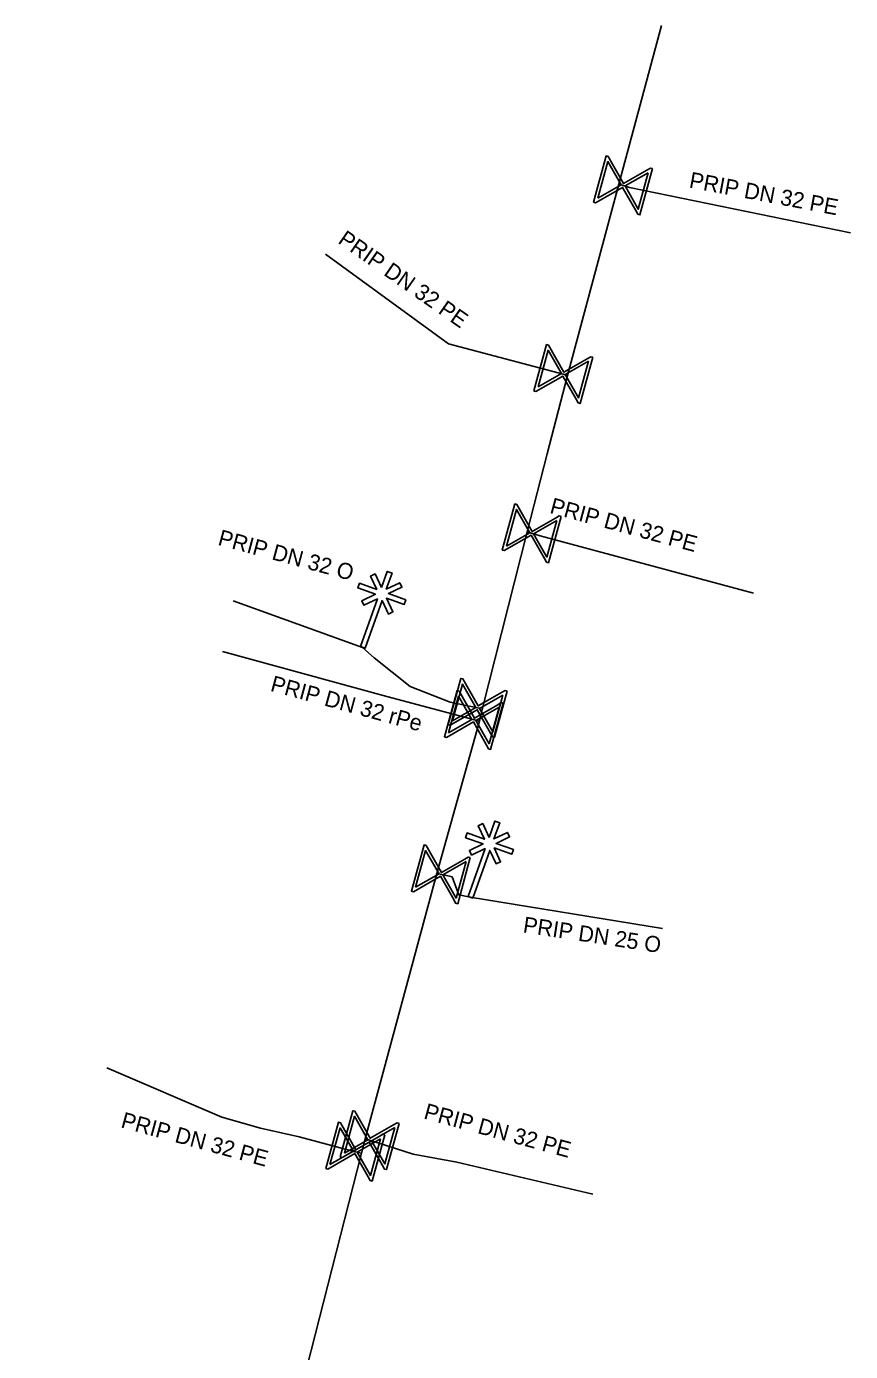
# Model space of a CAD drawing. Extents: x -643544 to -637295, y -1119190 to -1111715.
# Drawn here: x -641873.47 to -641847.68, y -1114917.56 to -1114876.12 of the extents above; entities that cross this region are included whole.
import ezdxf

# ---------------------------------------------------------------- set-up
doc = ezdxf.new("R2010")
doc.units = 0
for name, color, linetype in [('VP Popis přípojky', 7, 'Continuous'), ('VP Přípojka', 7, 'Continuous'), ('VP Změna materiálu', 7, 'Continuous'), ('VP Řad', 7, 'Continuous'), ('VP Šoupě', 7, 'Continuous')]:
    doc.layers.add(name, color=color, linetype=linetype)

msp = doc.modelspace()

# ---------------------------------------------------------------- linework, layer by layer
at = {"layer": 'VP Přípojka'}
for points in [[(-641854.93, -1114881.05), (-641854.799, -1114881.09), (-641854.6, -1114881.157), (-641847.681, -1114882.573)], [(-641856.54, -1114887.03), (-641856.67, -1114886.99), (-641860.26, -1114886.04), (-641864.116, -1114883.242)], [(-641857.799, -1114891.927), (-641857.66, -1114891.97), (-641857.39, -1114892.05), (-641850.72, -1114893.84)], [(-641862.95, -1114895.54), (-641867.005, -1114894.085)], [(-641859.29, -1114897.85), (-641862.19, -1114897.07), (-641867.34, -1114895.67)], [(-641859.2, -1114897.44), (-641859.35, -1114897.43), (-641860.21, -1114897.25), (-641861.46, -1114896.76), (-641862.59, -1114895.87), (-641862.95, -1114895.54)], [(-641860.63, -1114902.61), (-641860.371, -1114902.664), (-641860.15, -1114902.71), (-641859.94, -1114903.28), (-641859.58, -1114903.35)], [(-641859.58, -1114903.35), (-641853.565, -1114904.327)], [(-641862.99, -1114911.36), (-641863.18, -1114911.31), (-641864.94, -1114910.84), (-641866.15, -1114910.57), (-641867.36, -1114910.23), (-641870.956, -1114908.691)], [(-641862.87, -1114910.91), (-641862.73, -1114910.95), (-641861.37, -1114911.39), (-641860, -1114911.64), (-641855.745, -1114912.636)]]:
    msp.add_lwpolyline(points, dxfattribs=at)
at = {"layer": 'VP Změna materiálu'}
for points in [[(-641862.359, -1114893.669), (-641862.177, -1114893.161), (-641862.03, -1114893.214), (-641862.21, -1114893.717), (-641861.787, -1114893.517), (-641861.721, -1114893.658), (-641862.141, -1114893.858), (-641861.599, -1114894.052), (-641861.652, -1114894.199), (-641862.203, -1114894.001), (-641862, -1114894.43), (-641862.141, -1114894.496), (-641862.339, -1114894.077), (-641862.874, -1114895.567), (-641863.021, -1114895.514), (-641862.485, -1114894.02), (-641862.912, -1114894.222), (-641862.977, -1114894.08), (-641862.549, -1114893.877), (-641863.1, -1114893.68), (-641863.047, -1114893.533), (-641862.506, -1114893.727), (-641862.703, -1114893.307), (-641862.562, -1114893.241), (-641862.359, -1114893.669)], [(-641858.989, -1114901.479), (-641858.807, -1114900.971), (-641858.66, -1114901.024), (-641858.84, -1114901.527), (-641858.417, -1114901.327), (-641858.351, -1114901.468), (-641858.771, -1114901.668), (-641858.229, -1114901.862), (-641858.282, -1114902.009), (-641858.833, -1114901.811), (-641858.63, -1114902.24), (-641858.771, -1114902.306), (-641858.969, -1114901.887), (-641859.504, -1114903.377), (-641859.651, -1114903.324), (-641859.115, -1114901.83), (-641859.542, -1114902.032), (-641859.607, -1114901.89), (-641859.179, -1114901.687), (-641859.73, -1114901.49), (-641859.677, -1114901.343), (-641859.136, -1114901.537), (-641859.333, -1114901.117), (-641859.192, -1114901.051), (-641858.989, -1114901.479)]]:
    msp.add_lwpolyline(points, dxfattribs=at)
at = {"layer": 'VP Řad'}
msp.add_lwpolyline([(-641873.47, -1114940.04), (-641873.36, -1114939.63), (-641871.96, -1114938.85), (-641870.97, -1114937.91), (-641869.71, -1114934.99), (-641868.86, -1114933.02), (-641866.09, -1114923.16), (-641865.09, -1114919.61), (-641862.99, -1114911.36), (-641862.866, -1114910.908), (-641860.63, -1114902.61), (-641859.29, -1114897.85), (-641859.2, -1114897.44), (-641857.799, -1114891.927), (-641857.17, -1114889.48), (-641856.54, -1114887.03), (-641855.735, -1114884.04), (-641854.93, -1114881.05), (-641853.595, -1114876.09)], dxfattribs=at)
at = {"layer": 'VP Šoupě'}
for points in [[(-641853.878, -1114880.565), (-641854.274, -1114882.011), (-641854.337, -1114881.994), (-641854.397, -1114881.88), (-641854.814, -1114881.151), (-641855.657, -1114881.633), (-641855.72, -1114881.615), (-641855.324, -1114880.169), (-641855.261, -1114880.186), (-641854.781, -1114881.031), (-641854.052, -1114880.614), (-641853.941, -1114880.547), (-641853.878, -1114880.565)], [(-641855.59, -1114881.493), (-641854.858, -1114881.075), (-641855.275, -1114880.344), (-641855.59, -1114881.493)], [(-641854.01, -1114880.692), (-641854.738, -1114881.108), (-641854.322, -1114881.834), (-641854.01, -1114880.692)], [(-641855.749, -1114886.465), (-641856.145, -1114887.911), (-641856.208, -1114887.894), (-641856.268, -1114887.78), (-641856.685, -1114887.051), (-641857.528, -1114887.533), (-641857.591, -1114887.515), (-641857.195, -1114886.069), (-641857.132, -1114886.086), (-641856.652, -1114886.931), (-641855.923, -1114886.514), (-641855.812, -1114886.447), (-641855.749, -1114886.465)], [(-641857.461, -1114887.393), (-641856.729, -1114886.975), (-641857.146, -1114886.244), (-641857.461, -1114887.393)], [(-641855.881, -1114886.592), (-641856.609, -1114887.008), (-641856.193, -1114887.734), (-641855.881, -1114886.592)], [(-641856.739, -1114891.445), (-641857.135, -1114892.891), (-641857.198, -1114892.874), (-641857.258, -1114892.76), (-641857.675, -1114892.031), (-641858.518, -1114892.513), (-641858.581, -1114892.495), (-641858.185, -1114891.049), (-641858.122, -1114891.066), (-641857.642, -1114891.911), (-641856.913, -1114891.494), (-641856.802, -1114891.427), (-641856.739, -1114891.445)], [(-641858.451, -1114892.373), (-641857.719, -1114891.955), (-641858.136, -1114891.224), (-641858.451, -1114892.373)], [(-641856.871, -1114891.572), (-641857.599, -1114891.988), (-641857.183, -1114892.714), (-641856.871, -1114891.572)], [(-641858.429, -1114896.905), (-641858.825, -1114898.351), (-641858.888, -1114898.334), (-641858.948, -1114898.22), (-641859.365, -1114897.491), (-641860.208, -1114897.973), (-641860.271, -1114897.955), (-641859.875, -1114896.509), (-641859.812, -1114896.526), (-641859.332, -1114897.371), (-641858.603, -1114896.954), (-641858.492, -1114896.887), (-641858.429, -1114896.905)], [(-641858.549, -1114897.285), (-641858.945, -1114898.731), (-641859.008, -1114898.714), (-641859.068, -1114898.6), (-641859.485, -1114897.871), (-641860.328, -1114898.353), (-641860.391, -1114898.335), (-641859.995, -1114896.889), (-641859.932, -1114896.906), (-641859.452, -1114897.751), (-641858.723, -1114897.334), (-641858.612, -1114897.267), (-641858.549, -1114897.285)], [(-641860.141, -1114897.833), (-641859.409, -1114897.415), (-641859.826, -1114896.684), (-641860.141, -1114897.833)], [(-641860.261, -1114898.213), (-641859.529, -1114897.795), (-641859.946, -1114897.064), (-641860.261, -1114898.213)], [(-641858.681, -1114897.412), (-641859.409, -1114897.828), (-641858.993, -1114898.554), (-641858.681, -1114897.412)], [(-641858.561, -1114897.032), (-641859.289, -1114897.448), (-641858.873, -1114898.174), (-641858.561, -1114897.032)], [(-641859.579, -1114902.112), (-641859.975, -1114903.558), (-641860.039, -1114903.541), (-641860.099, -1114903.427), (-641860.516, -1114902.698), (-641861.358, -1114903.18), (-641861.422, -1114903.162), (-641861.026, -1114901.716), (-641860.962, -1114901.733), (-641860.483, -1114902.578), (-641859.754, -1114902.161), (-641859.643, -1114902.094), (-641859.579, -1114902.112)], [(-641861.291, -1114903.04), (-641860.559, -1114902.622), (-641860.977, -1114901.891), (-641861.291, -1114903.04)], [(-641859.711, -1114902.239), (-641860.439, -1114902.655), (-641860.024, -1114903.381), (-641859.711, -1114902.239)], [(-641861.809, -1114910.425), (-641862.205, -1114911.871), (-641862.268, -1114911.854), (-641862.328, -1114911.74), (-641862.745, -1114911.011), (-641863.588, -1114911.493), (-641863.651, -1114911.475), (-641863.255, -1114910.029), (-641863.192, -1114910.046), (-641862.712, -1114910.891), (-641861.983, -1114910.474), (-641861.872, -1114910.407), (-641861.809, -1114910.425)], [(-641863.521, -1114911.353), (-641862.789, -1114910.935), (-641863.206, -1114910.204), (-641863.521, -1114911.353)], [(-641862.259, -1114910.785), (-641862.655, -1114912.231), (-641862.718, -1114912.214), (-641862.778, -1114912.1), (-641863.195, -1114911.371), (-641864.038, -1114911.853), (-641864.101, -1114911.835), (-641863.705, -1114910.389), (-641863.642, -1114910.406), (-641863.162, -1114911.251), (-641862.433, -1114910.834), (-641862.322, -1114910.767), (-641862.259, -1114910.785)], [(-641863.971, -1114911.713), (-641863.239, -1114911.295), (-641863.656, -1114910.564), (-641863.971, -1114911.713)], [(-641861.941, -1114910.552), (-641862.669, -1114910.968), (-641862.253, -1114911.694), (-641861.941, -1114910.552)], [(-641862.391, -1114910.912), (-641863.119, -1114911.328), (-641862.703, -1114912.054), (-641862.391, -1114910.912)]]:
    msp.add_lwpolyline(points, dxfattribs=at)

# ---------------------------------------------------------------- texts
at = {"layer": 'VP Popis přípojky'}
for s, rotation, p in [('PRIP DN 32 PE', 349.3283, (-641852.755, -1114881.153)), ('PRIP DN 32 PE', 325.085, (-641863.753, -1114882.875)), ('PRIP DN 32 PE', 344.9088, (-641857.119, -1114891.331)), ('PRIP DN 32 O', 344.9647, (-641867.506, -1114892.327)), ('PRIP DN 32 rPe', 344.792, (-641865.864, -1114896.893)), ('PRIP DN 25 O', 351.4194, (-641857.951, -1114904.449)), ('PRIP DN 32 PE', 344.8188, (-641861.065, -1114910.269)), ('PRIP DN 32 PE', 344.7753, (-641870.543, -1114910.544))]:
    msp.add_text(s, height=0.5, rotation=rotation, dxfattribs=at).set_placement(p)

doc.saveas('drawing.dxf')
